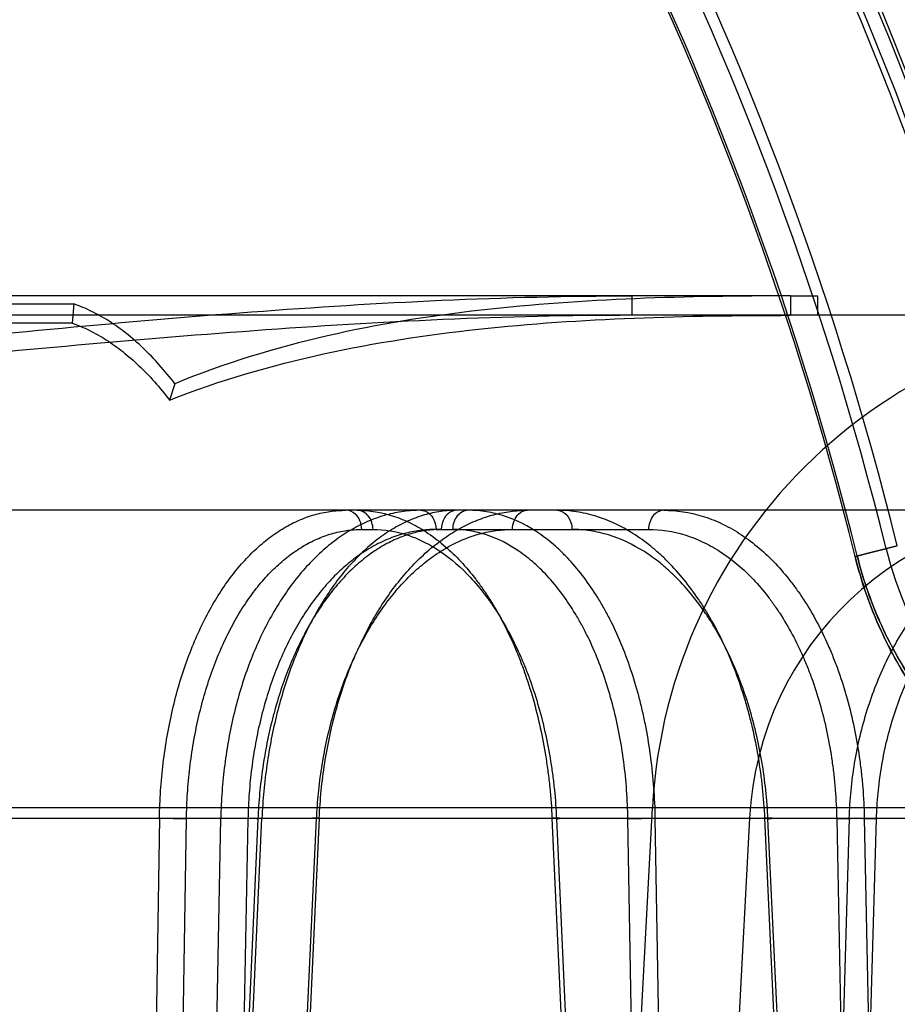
# Model space of a CAD drawing. Header units: millimetres. Extents: x 0 to 297, y 0 to 210.
# Tile 479 of 499: x 242.81 to 242.9045, y 160.0482 to 160.1543. Entities that reach past the tile are written whole.
import ezdxf

# ---------------------------------------------------------------- set-up
doc = ezdxf.new("R2010")
doc.units = ezdxf.units.MM
doc.header["$LTSCALE"] = 16.335
doc.layers.get('0').update_dxf_attribs({"linetype": 'CONTINUOUS'})
for name, color, linetype in [('AXES_REF', 7, 'CONTINUOUS'), ('INTFCLR_1', 7, 'CONTINUOUS'), ('INTFCLR_144815', 7, 'CONTINUOUS'), ('INTFCLR_72935', 7, 'CONTINUOUS')]:
    doc.layers.add(name, color=color, linetype=linetype)

msp = doc.modelspace()

# ---------------------------------------------------------------- linework, layer by layer
at = {"color": 7, "linetype": 'Continuous'}
for radius in [6.787079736, 6.7865, 6.743039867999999]:
    msp.add_circle((241.4889109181, 154.7114647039), radius, dxfattribs=at)
for radius, start, end in [(6.72, 278.2771290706, 261.7228709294), (6.874, 113.0826918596, 346.8308908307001)]:
    msp.add_arc((241.4889109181, 154.7114647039), radius, start, end, dxfattribs=at)
at = {"layer": 'AXES_REF', "color": 9, "linetype": 'Continuous'}
msp.add_arc((241.4889109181, 154.7114647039), 6.191158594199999, 94.4118118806, 85.5881881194, dxfattribs=at)
at = {"layer": 'INTFCLR_1', "color": 9, "linetype": 'Continuous'}
msp.add_line((242.8999279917, 160.0964959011), (242.9044738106, 160.0976235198), dxfattribs=at)
at = {"layer": 'INTFCLR_1', "color": 6, "linetype": 'Continuous'}
for centre, radius, start, end in [((242.5531066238, 160.0104647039), 0.423418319, 16.9630954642, 50.66033312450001), ((242.5531066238, 160.0104647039), 0.4221840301, 16.9630954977, 50.6004938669), ((242.5531066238, 160.0104647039), 0.4075716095, 16.9630954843, 44.741095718), ((242.5531066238, 160.0104647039), 0.4081840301, 16.9630953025, 44.8084638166), ((242.5531066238, 160.0104647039), 0.4195535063, 10.8985890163, 42.7086480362), ((242.5531066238, 160.0104647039), 0.376628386, 13.9313763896, 41.16544924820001), ((242.5531066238, 160.0104647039), 0.3760159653, 13.9313766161, 41.16544924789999), ((242.5531066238, 160.0104647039), 0.3620159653, 13.9313761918, 41.1654492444), ((242.5531066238, 160.0104647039), 0.3607816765, 13.9313763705, 41.1654492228), ((242.9436877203, 160.1073507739), 0.0416366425, 193.9313764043, 269.9999999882)]:
    msp.add_arc(centre, radius, start, end, dxfattribs=at)
at = {"layer": 'INTFCLR_1', "color": 9, "linetype": 'Continuous'}
for centre, radius, start, end in [((242.5531066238, 160.0104647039), 0.4230504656, 4.2349584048, 43.61014177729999), ((242.5531066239, 160.0104647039), 0.3848577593, 13.9313763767, 41.1654492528), ((242.5531066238, 160.0104647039), 0.3813582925, 13.931376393, 41.1654492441), ((242.5531066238, 160.0104647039), 0.3781109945, 13.9313770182, 41.165449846), ((242.5531066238, 160.0104647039), 0.3784849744, 13.9313763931, 41.1654492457), ((242.5531066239, 160.0104647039), 0.3573323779, 13.9313770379, 41.16544983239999), ((242.5531066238, 160.0104647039), 0.3575673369, 13.9313763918, 41.1654492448)]:
    msp.add_arc(centre, radius, start, end, dxfattribs=at)
for points, knots in [([(242.8999279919, 160.0964959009), (242.9002748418, 160.0950976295), (242.9010807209, 160.0924044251), (242.9026157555, 160.0886002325), (242.9043637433, 160.0851708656), (242.9062450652, 160.0821261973), (242.9081794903, 160.0794689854), (242.910673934, 160.0765006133), (242.9132317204, 160.0739734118), (242.9158097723, 160.071833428), (242.9181920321, 160.0700589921), (242.9210806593, 160.0682178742), (242.9244546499, 160.0664724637), (242.9284833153, 160.0647896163), (242.9330503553, 160.0634332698), (242.9379791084, 160.0626324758), (242.9421200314, 160.062423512), (242.9446172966, 160.0625418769), (242.9457366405, 160.0626511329)], [0, 0, 0, 0, 0.06983020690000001, 0.1360165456, 0.1985856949, 0.2561722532, 0.3093207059, 0.3577512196, 0.4440024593, 0.4831205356, 0.5200948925, 0.5879287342, 0.6488908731, 0.7039975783, 0.7993757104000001, 0.8790225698, 0.9454860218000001, 1, 1, 1, 1]), ([(242.9001560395, 160.0965524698), (242.9004856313, 160.0952236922), (242.9012517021, 160.092664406), (242.902711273, 160.0890497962), (242.9043735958, 160.0857918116), (242.9061629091, 160.082899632), (242.9080026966, 160.080376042), (242.9103751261, 160.077557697), (242.9128076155, 160.0751591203), (242.9152591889, 160.0731289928), (242.9175246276, 160.0714462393), (242.9202707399, 160.0697014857), (242.9234783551, 160.0680491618), (242.9273068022, 160.0664584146), (242.9316462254, 160.0651802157), (242.9363267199, 160.0644331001), (242.9402572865, 160.064247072), (242.9426260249, 160.0643710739), (242.9436877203, 160.0644784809)], [0, 0, 0, 0, 0.0698671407, 0.1360883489, 0.1986819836, 0.2562926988, 0.3094735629, 0.3579124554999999, 0.4441892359, 0.4833221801, 0.5202930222, 0.5881501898, 0.6490914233, 0.7042036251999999, 0.7995434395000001, 0.8791525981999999, 0.9455413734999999, 1, 1, 1, 1])]:
    msp.add_open_spline(points, degree=3, knots=knots, dxfattribs=at)
at = {"layer": 'INTFCLR_144815', "color": 9, "linetype": 'Continuous'}
for p, q in [((242.8929663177, 160.124564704), (242.5531066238, 160.1245647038)), ((242.8759077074, 160.1224647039), (242.8759077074, 160.1245647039)), ((242.8929663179, 160.1245647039), (242.8929663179, 160.1224647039)), ((243.0292335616, 160.1224647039), (242.8067620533, 160.122464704)), ((243.0035594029, 160.1014647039), (242.1770648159, 160.1014647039)), ((242.8467945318, 160.099401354), (242.848015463, 160.099401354)), ((242.8548020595, 160.099401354), (242.8776879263, 160.099401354)), ((243.0809000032, 160.0693955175), (242.0903680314, 160.0693955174)), ((242.1512464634, 160.0682964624), (243.0344403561, 160.0682964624)), ((242.8250191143, 160.068296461), (242.823825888, 159.9964647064)), ((242.8267381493, 159.9964647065), (242.8279257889, 160.0682232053)), ((242.8302659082, 159.9979918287), (242.8316248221, 160.0682964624)), ((242.8356155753, 160.0682232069), (242.8324012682, 159.9964647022)), ((242.8328438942, 159.996464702), (242.8360572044, 160.0682964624)), ((242.834551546, 160.0682232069), (242.8331689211, 159.9964647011)), ((242.838608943, 159.9964647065), (242.8419383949, 160.0682232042)), ((242.8422258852, 160.0682964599), (242.8389680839, 159.9979918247)), ((242.8672859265, 160.0682964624), (242.8705256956, 159.9964647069)), ((242.8677734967, 160.0682232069), (242.8710058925, 159.9964647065)), ((242.8754632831, 160.0682232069), (242.8784159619, 160.0682964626)), ((242.8766690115, 159.9964647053), (242.8754632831, 160.068223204)), ((242.8796189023, 159.9964647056), (242.8784159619, 160.0682964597)), ((242.8935718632, 159.9964647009), (242.8902141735, 160.068296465)), ((242.8938993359, 159.9964647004), (242.8905490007, 160.0682232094)), ((242.8993012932, 160.0682964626), (242.8972195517, 159.9979918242)), ((242.8979469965, 160.0682232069), (242.9009169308, 160.0682964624)), ((242.8979469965, 160.0682232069), (242.8993484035, 159.9964647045)), ((242.9001110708, 159.9964647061), (242.9022322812, 160.0682232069)), ((242.9009169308, 160.0682964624), (242.9023159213, 159.9964647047))]:
    msp.add_line(p, q, dxfattribs=at)
at = {"layer": 'INTFCLR_144815', "color": 6, "linetype": 'Continuous'}
for p, q in [((242.8929663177, 160.124564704), (242.8958751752, 160.1245647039)), ((242.8958751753, 160.1245647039), (242.8958751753, 160.1224647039)), ((242.5531066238, 160.1236965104), (242.8157874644, 160.1236965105)), ((242.8157874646, 160.1236965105), (242.815606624, 160.1216278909)), ((242.8156066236, 160.121627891), (242.5531066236, 160.1216278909)), ((242.8266812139, 160.115093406), (242.8261066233, 160.1133357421)), ((242.8541066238, 159.6114647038), (242.8781057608, 160.0693955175)), ((242.8250191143, 160.0682964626), (242.8279257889, 160.0682232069)), ((242.834551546, 160.0682232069), (242.8316248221, 160.0682964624)), ((242.8422258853, 160.0682964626), (242.8415067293, 160.0682816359)), ((242.8885625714, 160.0682964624), (242.8646065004, 159.6111873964)), ((242.8993012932, 160.0682964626), (242.9022322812, 160.0682232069))]:
    msp.add_line(p, q, dxfattribs=at)
for centre, radius, start, end in [((242.9340290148, 160.0664647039), 0.05599999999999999, 89.99999998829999, 176.9999999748), ((242.9235146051, 160.0664647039), 0.035, 90.0000000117, 176.9999999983)]:
    msp.add_arc(centre, radius, start, end, dxfattribs=at)
for points, knots in [([(242.7941630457, 160.1191255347), (242.8009484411, 160.1197943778), (242.8145270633, 160.1211364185), (242.8349260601, 160.1229149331), (242.8553897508, 160.1242122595), (242.8690618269, 160.1245645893), (242.8759077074, 160.1245647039)], [0, 0, 0, 0, 0.2495910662, 0.4994364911, 0.7495091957, 1, 1, 1, 1]), ([(242.8929663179, 160.1245647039), (242.8874087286, 160.1245579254), (242.8762836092, 160.1244127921), (242.8596061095, 160.1232603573), (242.8428789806, 160.1206024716), (242.8320181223, 160.1172942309), (242.8266812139, 160.115093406)], [0, 0, 0, 0, 0.2476832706, 0.4951751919, 0.7442422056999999, 1, 1, 1, 1]), ([(242.8266812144, 160.1150934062), (242.8261451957, 160.1157943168), (242.8250538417, 160.117124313), (242.8233081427, 160.1189378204), (242.8215050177, 160.1205109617), (242.8196518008, 160.1218387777), (242.8177551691, 160.1229141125), (242.8164443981, 160.1234667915), (242.8157874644, 160.1236965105)], [0, 0, 0, 0, 0.1881234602, 0.3664007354, 0.5360715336, 0.6975879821, 0.8516252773, 1, 1, 1, 1]), ([(242.8759077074, 160.1224647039), (242.8691166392, 160.1224644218), (242.8555423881, 160.1221243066), (242.8352068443, 160.120873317), (242.8149007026, 160.1191589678), (242.8013722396, 160.1178662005), (242.7946066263, 160.1172221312)], [0, 0, 0, 0, 0.2498861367, 0.499769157, 0.7498206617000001, 1, 1, 1, 1]), ([(242.8261066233, 160.1133357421), (242.8315029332, 160.1154596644), (242.8424720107, 160.1186511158), (242.8593323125, 160.121207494), (242.8761477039, 160.1223180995), (242.8873638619, 160.1224582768), (242.8929663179, 160.1224647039)], [0, 0, 0, 0, 0.2551578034, 0.5043551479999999, 0.7521427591, 1, 1, 1, 1]), ([(242.8156066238, 160.1216278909), (242.8162404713, 160.1214062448), (242.8175048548, 160.120873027), (242.8193338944, 160.1198356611), (242.8211203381, 160.1185552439), (242.8228578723, 160.1170388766), (242.8245394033, 160.1152916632), (242.8255904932, 160.1140106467), (242.8261066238, 160.1133357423)], [0, 0, 0, 0, 0.1485290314, 0.3026555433, 0.4642103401, 0.6338679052, 0.8120636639, 1, 1, 1, 1]), ([(242.8250191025, 160.0682964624), (242.8250363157, 160.0692855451), (242.8251202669, 160.0712631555), (242.8253958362, 160.0742107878), (242.8258213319, 160.0771164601), (242.8263913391, 160.0799366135), (242.8270975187, 160.0826396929), (242.8279308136, 160.0852075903), (242.8288880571, 160.0876375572), (242.8299651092, 160.0899187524), (242.8311511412, 160.0920282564), (242.8324355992, 160.0939501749), (242.8338092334, 160.0956744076), (242.835267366, 160.0971953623), (242.8367984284, 160.0984996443), (242.8383874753, 160.0995752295), (242.8400171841, 160.1004141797), (242.841680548, 160.1010166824), (242.8433759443, 160.1013825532), (242.8445228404, 160.1014647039), (242.8450958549, 160.1014647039)], [0, 0, 0, 0, 0.0700699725, 0.1401357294, 0.2096107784, 0.2779828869, 0.3438305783, 0.4073959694, 0.4690980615, 0.5287008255, 0.5859448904, 0.6403606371, 0.6922650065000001, 0.7418979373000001, 0.7893762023, 0.8344645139, 0.8775150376, 0.9188803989, 0.9594118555, 1, 1, 1, 1]), ([(242.8531703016, 160.1014647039), (242.8525464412, 160.1014647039), (242.8512861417, 160.101379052), (242.8494110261, 160.1009923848), (242.8475590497, 160.1003464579), (242.8457591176, 160.0994504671), (242.8440305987, 160.0983190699), (242.8423826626, 160.0969654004), (242.8408183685, 160.0953951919), (242.8393461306, 160.0936172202), (242.8379814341, 160.0916517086), (242.8367331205, 160.0895155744), (242.8356068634, 160.0872230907), (242.8346066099, 160.0847832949), (242.8337418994, 160.082219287), (242.8330200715, 160.0795575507), (242.8324455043, 160.0768268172), (242.8320168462, 160.0740371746), (242.831733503, 160.0711889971), (242.8316443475, 160.0692673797), (242.831624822, 160.0682964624)], [0, 0, 0, 0, 0.0431874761, 0.08713207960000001, 0.1321593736, 0.1785828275, 0.2259719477, 0.2748702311, 0.3259539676, 0.3791729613, 0.4344645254, 0.4914176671, 0.5502883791, 0.6111389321, 0.6738277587, 0.7374862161, 0.8019459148, 0.8669041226, 0.9327735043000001, 1, 1, 1, 1]), ([(242.857063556, 160.1014647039), (242.8564780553, 160.1014647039), (242.8552917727, 160.1013783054), (242.8535253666, 160.1009904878), (242.8517756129, 160.1003436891), (242.8500690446, 160.0994472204), (242.8484231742, 160.0983157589), (242.8468466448, 160.0969619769), (242.8453430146, 160.0953917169), (242.843920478, 160.0936138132), (242.8425937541, 160.0916482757), (242.8413713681, 160.0895121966), (242.840259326, 160.0872196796), (242.8392616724, 160.0847797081), (242.8383879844, 160.0822155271), (242.8376454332, 160.0795539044), (242.8370389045, 160.0768242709), (242.8365678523, 160.0740364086), (242.8362314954, 160.0711898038), (242.8360998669, 160.069268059), (242.8360572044, 160.0682964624)], [0, 0, 0, 0, 0.0411067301, 0.0831661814, 0.1265690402, 0.1716805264, 0.2181575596, 0.2664977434, 0.3173216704, 0.3705744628, 0.4261667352, 0.4836460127, 0.5432196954, 0.604927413, 0.6686008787, 0.7333013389, 0.7988331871, 0.864827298, 0.9317205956, 1, 1, 1, 1]), ([(242.8422258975, 160.0682964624), (242.8422710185, 160.0692865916), (242.8424142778, 160.0712663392), (242.8427891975, 160.0742141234), (242.8433241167, 160.0771190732), (242.844012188, 160.0799385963), (242.8448430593, 160.0826420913), (242.8458073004, 160.0852120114), (242.8469015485, 160.0876442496), (242.8481207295, 160.0899270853), (242.8494519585, 160.0920371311), (242.8508832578, 160.0939590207), (242.8524048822, 160.095682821), (242.8540117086, 160.0972029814), (242.8556905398, 160.0985059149), (242.8574244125, 160.0995797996), (242.8591940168, 160.1004167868), (242.8609922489, 160.1010174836), (242.8628182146, 160.1013824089), (242.8640506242, 160.1014647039), (242.8646665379, 160.1014647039)], [0, 0, 0, 0, 0.0680187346, 0.1361392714, 0.2038252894, 0.2706156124, 0.3351967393, 0.397803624, 0.4588624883, 0.5180930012, 0.5752619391, 0.6299159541, 0.6823660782, 0.7328580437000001, 0.7814916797, 0.8279517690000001, 0.8725425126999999, 0.9155298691, 0.9577325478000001, 1, 1, 1, 1]), ([(242.899301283, 160.0682964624), (242.8993312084, 160.0692866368), (242.8994568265, 160.0712682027), (242.8998432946, 160.0742184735), (242.9004280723, 160.0771259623), (242.9012037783, 160.0799478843), (242.9021592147, 160.0826534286), (242.9032829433, 160.0852251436), (242.9045717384, 160.0876610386), (242.9060182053, 160.0899459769), (242.9076071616, 160.092056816), (242.9093226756, 160.0939769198), (242.9111544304, 160.0956987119), (242.9130964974, 160.0972170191), (242.9151320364, 160.098517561), (242.9172409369, 160.0995887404), (242.9193983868, 160.1004225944), (242.9215955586, 160.1010204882), (242.9238317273, 160.1013833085), (242.9253404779, 160.1014647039), (242.9260980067, 160.1014647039)], [0, 0, 0, 0, 0.0631976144, 0.1265589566, 0.1896844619, 0.2522453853, 0.3131073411, 0.3725758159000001, 0.4311278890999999, 0.4887472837, 0.5449165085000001, 0.599488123, 0.6528112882, 0.7050835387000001, 0.7565270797, 0.8066698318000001, 0.8557317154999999, 0.9038293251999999, 0.9516729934, 1, 1, 1, 1]), ([(242.8356155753, 160.0682232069), (242.8354889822, 160.0682344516), (242.8348462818, 160.0683453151), (242.835784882, 160.0683021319), (242.8360572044, 160.0682964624)], [0, 0, 0, 0, 0.3181480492, 1, 1, 1, 1])]:
    msp.add_open_spline(points, degree=3, knots=knots, dxfattribs=at)
at = {"layer": 'INTFCLR_144815', "color": 9, "linetype": 'Continuous'}
for points, knots in [([(242.8467945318, 160.099401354), (242.8467900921, 160.0997157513), (242.8466681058, 160.1003292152), (242.8461284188, 160.1011664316), (242.8454595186, 160.1014647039), (242.8450958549, 160.1014647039)], [0, 0, 0, 0, 0.3233716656, 0.6259929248, 1, 1, 1, 1]), ([(242.8463167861, 160.1014647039), (242.8476271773, 160.1014647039), (242.8496368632, 160.1011275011), (242.8518138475, 160.1002278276), (242.8530517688, 160.0995608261), (242.8549657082, 160.0983577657), (242.8570413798, 160.0965222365), (242.8588495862, 160.0943643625), (242.8598620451, 160.0929727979), (242.8613844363, 160.0906728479), (242.8626857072, 160.0881582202), (242.8637864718, 160.085499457), (242.8644990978, 160.0835955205), (242.865611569, 160.0801000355), (242.8664015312, 160.0764646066), (242.8668634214, 160.0732655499), (242.867116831, 160.0710665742), (242.8672368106, 160.0694064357), (242.8672859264, 160.0682964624)], [0, 0, 0, 0, 0.0921205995, 0.1402279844, 0.1652391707, 0.1908878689, 0.29907158, 0.3579245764, 0.3886717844, 0.4199967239, 0.5517927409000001, 0.5866770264, 0.6223092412, 0.6946708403, 0.8444081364, 0.8830678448, 0.9218924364, 1, 1, 1, 1]), ([(242.848015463, 160.099401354), (242.8480118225, 160.0996591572), (242.8479232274, 160.1001846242), (242.8474801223, 160.1010569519), (242.8467615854, 160.1014647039), (242.8463167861, 160.1014647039)], [0, 0, 0, 0, 0.2664463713, 0.5403341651, 1, 1, 1, 1]), ([(242.8531703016, 160.1014647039), (242.8534213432, 160.1014647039), (242.8539581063, 160.1012927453), (242.8546160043, 160.1005543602), (242.8547962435, 160.099830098), (242.8548020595, 160.099401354)], [0, 0, 0, 0, 0.2620893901, 0.5523468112, 1, 1, 1, 1]), ([(242.857063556, 160.1014647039), (242.8568030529, 160.1014647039), (242.8562506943, 160.1012967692), (242.8555627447, 160.1005631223), (242.8553709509, 160.099831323), (242.8553648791, 160.099401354)], [0, 0, 0, 0, 0.2674609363, 0.5585029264, 1, 1, 1, 1]), ([(242.8582844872, 160.1014647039), (242.857839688, 160.1014647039), (242.857121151, 160.1010569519), (242.856678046, 160.1001846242), (242.8565894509, 160.0996591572), (242.8565858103, 160.099401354)], [0, 0, 0, 0, 0.459665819, 0.7335536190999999, 1, 1, 1, 1]), ([(242.878415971, 160.0682964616), (242.87837741, 160.0704864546), (242.8781397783, 160.0737489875), (242.8775353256, 160.0774954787), (242.8771010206, 160.0795798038), (242.8763834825, 160.0825567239), (242.8753059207, 160.0858845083), (242.8739004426, 160.0890092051), (242.8730330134, 160.0906661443), (242.8717314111, 160.0929211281), (242.8702324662, 160.0949948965), (242.8685237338, 160.0967891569), (242.8674055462, 160.0978389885), (242.8654255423, 160.0994004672), (242.8631999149, 160.1005498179), (242.8612274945, 160.1011179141), (242.859930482, 160.1013837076), (242.8589407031, 160.1014647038), (242.8582844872, 160.1014647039)], [0, 0, 0, 0, 0.1551001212, 0.2309788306, 0.2686075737, 0.3058323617, 0.447819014, 0.5153601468, 0.5482489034, 0.5802044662, 0.6997574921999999, 0.7279961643, 0.7556042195, 0.8082937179, 0.906320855, 0.9300781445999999, 0.9535325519, 1, 1, 1, 1]), ([(242.86303478, 160.099401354), (242.8630390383, 160.0997152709), (242.8631552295, 160.1003241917), (242.8636656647, 160.1011579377), (242.8643151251, 160.1014647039), (242.8646665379, 160.1014647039)], [0, 0, 0, 0, 0.3284164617, 0.6323895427, 1, 1, 1, 1]), ([(242.8902141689, 160.0682964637), (242.8901134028, 160.0704908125), (242.8897697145, 160.0737587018), (242.8890235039, 160.0774984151), (242.8885034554, 160.0795812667), (242.8876537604, 160.0825668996), (242.8864076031, 160.0858995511), (242.8848265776, 160.0890133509), (242.8838563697, 160.0906680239), (242.8823980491, 160.0929334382), (242.8807375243, 160.0950061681), (242.8788732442, 160.096790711), (242.8776481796, 160.0978421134), (242.875480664, 160.0994091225), (242.8730795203, 160.100551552), (242.8709634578, 160.1011179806), (242.8695717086, 160.1013835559), (242.8685127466, 160.1014647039), (242.8678106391, 160.1014647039)], [0, 0, 0, 0, 0.150927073, 0.2250456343, 0.2618864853, 0.2983944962, 0.4383280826, 0.5053588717, 0.53813187, 0.5700682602, 0.6904940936, 0.7191856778, 0.7473372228, 0.8013450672, 0.9027166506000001, 0.927389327, 0.9517599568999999, 1, 1, 1, 1]), ([(242.8678106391, 160.1014647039), (242.8681260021, 160.1014647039), (242.8688319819, 160.1011700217), (242.8693388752, 160.1002985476), (242.8694389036, 160.0996588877), (242.8694423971, 160.099401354)], [0, 0, 0, 0, 0.3298815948, 0.7305852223, 1, 1, 1, 1]), ([(242.8793196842, 160.1014647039), (242.8790043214, 160.1014647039), (242.8782983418, 160.1011700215), (242.8777914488, 160.1002985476), (242.8776914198, 160.0996588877), (242.8776879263, 160.099401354)], [0, 0, 0, 0, 0.3298814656, 0.7305851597, 1, 1, 1, 1]), ([(242.8793196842, 160.1014647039), (242.8807176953, 160.1014647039), (242.882851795, 160.1011340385), (242.8851786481, 160.100230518), (242.8864919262, 160.0995621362), (242.8884990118, 160.0983678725), (242.8906777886, 160.0965377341), (242.8925708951, 160.0943678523), (242.8936212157, 160.0929741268), (242.8951876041, 160.0906812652), (242.8965187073, 160.0881645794), (242.89762991, 160.0855000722), (242.898342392, 160.0835967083), (242.8994400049, 160.0801025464), (242.9001899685, 160.0764643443), (242.9005986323, 160.0732652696), (242.9008107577, 160.0710657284), (242.9008944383, 160.0694057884), (242.9009169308, 160.0682964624)], [0, 0, 0, 0, 0.0967659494, 0.1466539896, 0.1724019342, 0.1986761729, 0.308236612, 0.3671749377, 0.3978274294, 0.4289742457, 0.5593456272, 0.5937296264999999, 0.6288132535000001, 0.6999763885, 0.8470702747, 0.8850494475, 0.9232001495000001, 1, 1, 1, 1]), ([(242.8279257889, 160.0682232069), (242.8279410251, 160.0691441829), (242.8280166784, 160.0709786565), (242.8282669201, 160.073706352), (242.8286522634, 160.0763841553), (242.8291690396, 160.0789922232), (242.8298139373, 160.0815112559), (242.8305825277, 160.0839233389), (242.8314690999, 160.0862120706), (242.8324679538, 160.0883615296), (242.833571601, 160.0903568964), (242.834773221, 160.0921836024), (242.8360637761, 160.0938291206), (242.8374351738, 160.095281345), (242.8388777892, 160.0965302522), (242.8403822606, 160.0975662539), (242.8419379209, 160.098381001), (242.8435327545, 160.0989681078), (242.8451557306, 160.0993229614), (242.8462505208, 160.0994012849), (242.8467945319, 160.099401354)], [0, 0, 0, 0, 0.0693988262, 0.1382651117, 0.2062916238, 0.2731385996, 0.3384897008, 0.4021006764, 0.4637639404, 0.5232925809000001, 0.5805438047, 0.6354114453, 0.6878556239, 0.7379044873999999, 0.7856731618, 0.8313543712, 0.8752258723, 0.9176396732, 0.9590124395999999, 1, 1, 1, 1]), ([(242.8548020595, 160.099401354), (242.8542199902, 160.0994013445), (242.8530488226, 160.0993227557), (242.8513107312, 160.0989687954), (242.8496015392, 160.0983812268), (242.8479343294, 160.0975664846), (242.846321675, 160.0965305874), (242.844775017, 160.0952815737), (242.8433042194, 160.0938290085), (242.8419194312, 160.0921828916), (242.8406295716, 160.0903553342), (242.8394445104, 160.0883590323), (242.8383716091, 160.0862088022), (242.8374187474, 160.0839191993), (242.8365919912, 160.0815058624), (242.8358976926, 160.0789855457), (242.835340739, 160.076377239), (242.8349246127, 160.0737008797), (242.8346529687, 160.070975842), (242.834569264, 160.0691431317), (242.834551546, 160.0682232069)], [0, 0, 0, 0, 0.0428598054, 0.0861260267, 0.1302454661, 0.1755806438, 0.2224378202, 0.2710811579, 0.3217017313, 0.3744176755, 0.4292702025, 0.4862292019, 0.5451979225, 0.6060681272, 0.668703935, 0.7329159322, 0.7984459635, 0.8649858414, 0.932250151, 1, 1, 1, 1]), ([(242.8553648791, 160.099401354), (242.8548192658, 160.0994012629), (242.8537192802, 160.0993223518), (242.8520857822, 160.0989666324), (242.8504743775, 160.0983787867), (242.848895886, 160.0975633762), (242.8473623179, 160.096526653), (242.8458846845, 160.0952771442), (242.8444727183, 160.0938245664), (242.8431361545, 160.0921788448), (242.8418833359, 160.0903518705), (242.8407236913, 160.0883562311), (242.8396644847, 160.0862066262), (242.8387135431, 160.0839176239), (242.8378769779, 160.0815048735), (242.8371611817, 160.0789851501), (242.8365712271, 160.0763774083), (242.8361109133, 160.0737015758), (242.8357841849, 160.0709770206), (242.8356567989, 160.0691436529), (242.8356155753, 160.0682232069)], [0, 0, 0, 0, 0.0407567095, 0.0820465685, 0.1244954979, 0.1685146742, 0.2144319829, 0.2624799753, 0.3128139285, 0.3655338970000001, 0.4206588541, 0.4781254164, 0.5377999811, 0.5995366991, 0.6631611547, 0.7284477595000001, 0.7951036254, 0.8627857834, 0.9311747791, 1, 1, 1, 1]), ([(242.8419383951, 160.0682232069), (242.8419811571, 160.0691449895), (242.8421149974, 160.0709814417), (242.8424613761, 160.0737096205), (242.8429510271, 160.0763878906), (242.8435794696, 160.0789964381), (242.8443426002, 160.0815158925), (242.8452351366, 160.0839282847), (242.8462505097, 160.0862172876), (242.8473821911, 160.0883670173), (242.8486217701, 160.0903625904), (242.8499613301, 160.0921891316), (242.851390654, 160.0938341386), (242.8529006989, 160.0952857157), (242.8544812, 160.0965339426), (242.8561218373, 160.097568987), (242.8578103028, 160.0983826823), (242.8595335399, 160.0989691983), (242.8612787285, 160.0993225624), (242.8624524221, 160.0994013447), (242.86303478, 160.099401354)], [0, 0, 0, 0, 0.06737779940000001, 0.1343722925, 0.2007081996, 0.2660758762, 0.3301850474, 0.3928123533, 0.4537711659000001, 0.5128970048, 0.5700590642, 0.6251471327, 0.6781122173, 0.7289825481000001, 0.7778651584, 0.8249141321, 0.8703389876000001, 0.9144084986, 0.9574782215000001, 1, 1, 1, 1]), ([(242.848015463, 160.099401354), (242.8492488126, 160.0994012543), (242.851140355, 160.099084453), (242.8531897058, 160.098238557), (242.8543553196, 160.0976117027), (242.8561571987, 160.0964808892), (242.8581118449, 160.0947556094), (242.8598152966, 160.0927270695), (242.8607691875, 160.0914189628), (242.8622035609, 160.0892572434), (242.863430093, 160.0868934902), (242.864468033, 160.0843940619), (242.8651399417, 160.0826043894), (242.8661890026, 160.0793187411), (242.8669352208, 160.0759014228), (242.8673723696, 160.0728941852), (242.8676123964, 160.07082717), (242.8677264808, 160.0692666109), (242.8677734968, 160.0682232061)], [0, 0, 0, 0, 0.0921810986, 0.1403217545, 0.1653483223, 0.191011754, 0.2992387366, 0.3581068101, 0.388858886, 0.420186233, 0.5519763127, 0.5868539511, 0.6224772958, 0.6948163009, 0.8444916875, 0.8831320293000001, 0.9219363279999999, 1, 1, 1, 1]), ([(242.8754632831, 160.0682232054), (242.8754286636, 160.0702816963), (242.8752080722, 160.0733483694), (242.8746430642, 160.0768701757), (242.87423693, 160.0788294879), (242.8735654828, 160.0816276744), (242.8725558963, 160.0847555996), (242.8712385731, 160.087693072), (242.8704253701, 160.0892506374), (242.869205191, 160.0913701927), (242.8677993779, 160.0933195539), (242.8661961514, 160.0950062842), (242.8651470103, 160.0959930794), (242.8632892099, 160.0974607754), (242.8612002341, 160.0985411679), (242.8593487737, 160.0990754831), (242.8581311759, 160.0993254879), (242.8572018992, 160.0994013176), (242.8565858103, 160.099401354)], [0, 0, 0, 0, 0.1551836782, 0.2310954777, 0.268739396, 0.3059778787, 0.4480037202, 0.515551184, 0.5484405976, 0.5803955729, 0.6999260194, 0.7281550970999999, 0.7557527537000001, 0.8084178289, 0.9063808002, 0.9301221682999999, 0.9535614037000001, 1, 1, 1, 1]), ([(242.8905490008, 160.0682232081), (242.8904526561, 160.0702860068), (242.8901270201, 160.0733579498), (242.8894219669, 160.0768730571), (242.8889311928, 160.0788309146), (242.8881294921, 160.081637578), (242.886954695, 160.0847704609), (242.8854646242, 160.0876971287), (242.8845504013, 160.089252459), (242.883176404, 160.0913822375), (242.8816120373, 160.0933304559), (242.8798565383, 160.0950078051), (242.8787029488, 160.0959961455), (242.8766619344, 160.0974692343), (242.8744015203, 160.098542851), (242.8724097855, 160.0990755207), (242.8710998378, 160.0993251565), (242.870103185, 160.0994013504), (242.8694423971, 160.099401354)], [0, 0, 0, 0, 0.1508439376, 0.224928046, 0.261754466, 0.2982494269, 0.4381455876, 0.5051694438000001, 0.5379420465, 0.5698799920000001, 0.6903292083, 0.7190301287, 0.7471919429, 0.8012227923, 0.9026571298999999, 0.9273461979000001, 0.9517319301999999, 1, 1, 1, 1]), ([(242.8776879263, 160.099401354), (242.8790006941, 160.0994013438), (242.8810047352, 160.0990906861), (242.8831891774, 160.0982409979), (242.8844220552, 160.0976128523), (242.8863062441, 160.0964902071), (242.8883512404, 160.0947698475), (242.8901273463, 160.0927302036), (242.8911126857, 160.0914201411), (242.8925822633, 160.0892647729), (242.8938302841, 160.0868989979), (242.8948718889, 160.0843945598), (242.8955397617, 160.0826053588), (242.8965684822, 160.0793207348), (242.897269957, 160.0759008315), (242.897651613, 160.0728938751), (242.897849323, 160.0708262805), (242.8979266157, 160.0692659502), (242.8979469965, 160.0682232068)], [0, 0, 0, 0, 0.0967190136, 0.1465806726, 0.1723146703, 0.1985760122, 0.3080971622, 0.3670217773, 0.3976693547, 0.4288123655, 0.5591857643, 0.5935747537, 0.6286656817, 0.6998490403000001, 0.8469959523, 0.8849916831, 0.9231605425, 1, 1, 1, 1]), ([(242.9022322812, 160.0682232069), (242.9022595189, 160.0691449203), (242.9023739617, 160.0709828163), (242.9027264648, 160.0737130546), (242.9032575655, 160.0763933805), (242.9039623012, 160.0790039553), (242.9048361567, 160.0815253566), (242.9058730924, 160.0839395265), (242.9070654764, 160.0862301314), (242.908405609, 160.088381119), (242.9098835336, 160.0903776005), (242.9114896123, 160.0922043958), (242.9132115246, 160.0938490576), (242.9150380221, 160.0952994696), (242.9169564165, 160.0965457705), (242.9189536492, 160.0975781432), (242.9210144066, 160.0983887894), (242.923122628, 160.0989723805), (242.9252627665, 160.0993234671), (242.9267018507, 160.0994013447), (242.9274193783, 160.099401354)], [0, 0, 0, 0, 0.0625751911, 0.1248556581, 0.1866808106, 0.2478568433, 0.308207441, 0.3676164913, 0.4259976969, 0.4832810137, 0.5394189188, 0.5943734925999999, 0.6481451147, 0.7007911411, 0.7524180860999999, 0.8031453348, 0.8531013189, 0.9024260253, 0.9513082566, 1, 1, 1, 1]), ([(242.8677734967, 160.0682232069), (242.8678986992, 160.0682344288), (242.868550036, 160.0683523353), (242.8675720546, 160.0683027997), (242.8672859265, 160.0682964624)], [0, 0, 0, 0, 0.3051797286, 1, 1, 1, 1]), ([(242.8905490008, 160.0682232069), (242.8907010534, 160.0682359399), (242.8914129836, 160.0683347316), (242.8904766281, 160.0683025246), (242.8902141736, 160.0682964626)], [0, 0, 0, 0, 0.3675774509, 1, 1, 1, 1])]:
    msp.add_open_spline(points, degree=3, knots=knots, dxfattribs=at)
at = {"layer": 'INTFCLR_72935', "color": 9, "linetype": 'Continuous'}
msp.add_line((242.9044738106, 160.0976235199), (242.8999279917, 160.0964959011), dxfattribs=at)
at = {"layer": 'INTFCLR_72935', "color": 6, "linetype": 'Continuous'}
for centre, radius, start, end in [((242.5531066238, 160.0104647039), 0.423418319, 16.876440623, 50.6603330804), ((242.5531066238, 160.0104647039), 0.4221840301, 16.8240833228, 50.6004938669), ((242.5531066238, 160.0104647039), 0.4228972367, 9.9390037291, 43.6299210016), ((242.5531066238, 160.0104647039), 0.4011840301, 15.8953234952, 43.69894359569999), ((242.5531066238, 160.0104647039), 0.4005716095, 15.8671093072, 43.5585188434), ((242.5531066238, 160.0104647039), 0.381418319, 13.931376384, 41.1654492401), ((242.5531066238, 160.0104647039), 0.376628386, 13.9313763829, 41.16544925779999), ((242.5531066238, 160.0104647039), 0.3760159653, 13.9313766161, 41.16544924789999), ((242.5531066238, 160.0104647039), 0.3620159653, 13.9313761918, 41.1654492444), ((242.5531066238, 160.0104647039), 0.3607816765, 13.9313763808, 41.1654492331), ((242.9436877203, 160.1073507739), 0.0416366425, 193.931376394, 269.9999999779)]:
    msp.add_arc(centre, radius, start, end, dxfattribs=at)
at = {"layer": 'INTFCLR_72935', "color": 9, "linetype": 'Continuous'}
for centre, radius, start, end in [((242.5531066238, 160.0104647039), 0.3781109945, 13.9313770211, 41.16544983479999), ((242.5531066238, 160.0104647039), 0.3784849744, 13.9313763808, 41.1654492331), ((242.5531066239, 160.0104647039), 0.3573323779, 13.9313770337, 41.16544984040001), ((242.5531066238, 160.0104647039), 0.3575673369, 13.9313763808, 41.1654492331)]:
    msp.add_arc(centre, radius, start, end, dxfattribs=at)
for points, knots in [([(242.9457366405, 160.0626511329), (242.944615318, 160.0625416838), (242.9421140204, 160.062423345), (242.9379694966, 160.0626334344), (242.9330444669, 160.0634350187), (242.9284886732, 160.0647883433), (242.9250663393, 160.0662166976), (242.9229202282, 160.0672662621), (242.920588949, 160.0685325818), (242.9175409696, 160.0704721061), (242.914525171, 160.0728438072), (242.9120530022, 160.0751369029), (242.9101112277, 160.0771685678), (242.9081623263, 160.0794910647), (242.9062294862, 160.0821497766), (242.9043570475, 160.0851833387), (242.9026071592, 160.0886187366), (242.9010768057, 160.0924155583), (242.9002718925, 160.0951095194), (242.8999279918, 160.0964959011)], [0, 0, 0, 0, 0.0546088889, 0.1211683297, 0.2007950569, 0.2959181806, 0.3507413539, 0.380380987, 0.4116808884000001, 0.4792976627, 0.5552209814, 0.5972744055, 0.6426583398, 0.6913478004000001, 0.7441210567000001, 0.8018425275, 0.8639600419, 0.9307654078, 1, 1, 1, 1]), ([(242.9436877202, 160.0644784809), (242.9426241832, 160.0643708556), (242.9402516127, 160.0642468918), (242.936317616, 160.0644339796), (242.9316405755, 160.0651818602), (242.9273118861, 160.0664572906), (242.9240588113, 160.0678076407), (242.9220189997, 160.0688011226), (242.9198025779, 160.0700000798), (242.9169055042, 160.0718379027), (242.9140375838, 160.0740873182), (242.9116869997, 160.0762630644), (242.9098401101, 160.0781916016), (242.9079867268, 160.0803966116), (242.9061482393, 160.0829217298), (242.904367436, 160.085803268), (242.9027031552, 160.0890671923), (242.9012480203, 160.092674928), (242.9004827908, 160.0952349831), (242.9001560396, 160.0965524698)], [0, 0, 0, 0, 0.0545518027, 0.1210381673, 0.2006278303, 0.2957140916, 0.3505402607, 0.3802099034, 0.4114671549, 0.4791025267, 0.5550208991, 0.5971000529, 0.6424803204, 0.6911977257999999, 0.7439878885, 0.8017400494, 0.8638847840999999, 0.9307288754, 1, 1, 1, 1])]:
    msp.add_open_spline(points, degree=3, knots=knots, dxfattribs=at)

doc.saveas('drawing.dxf')
